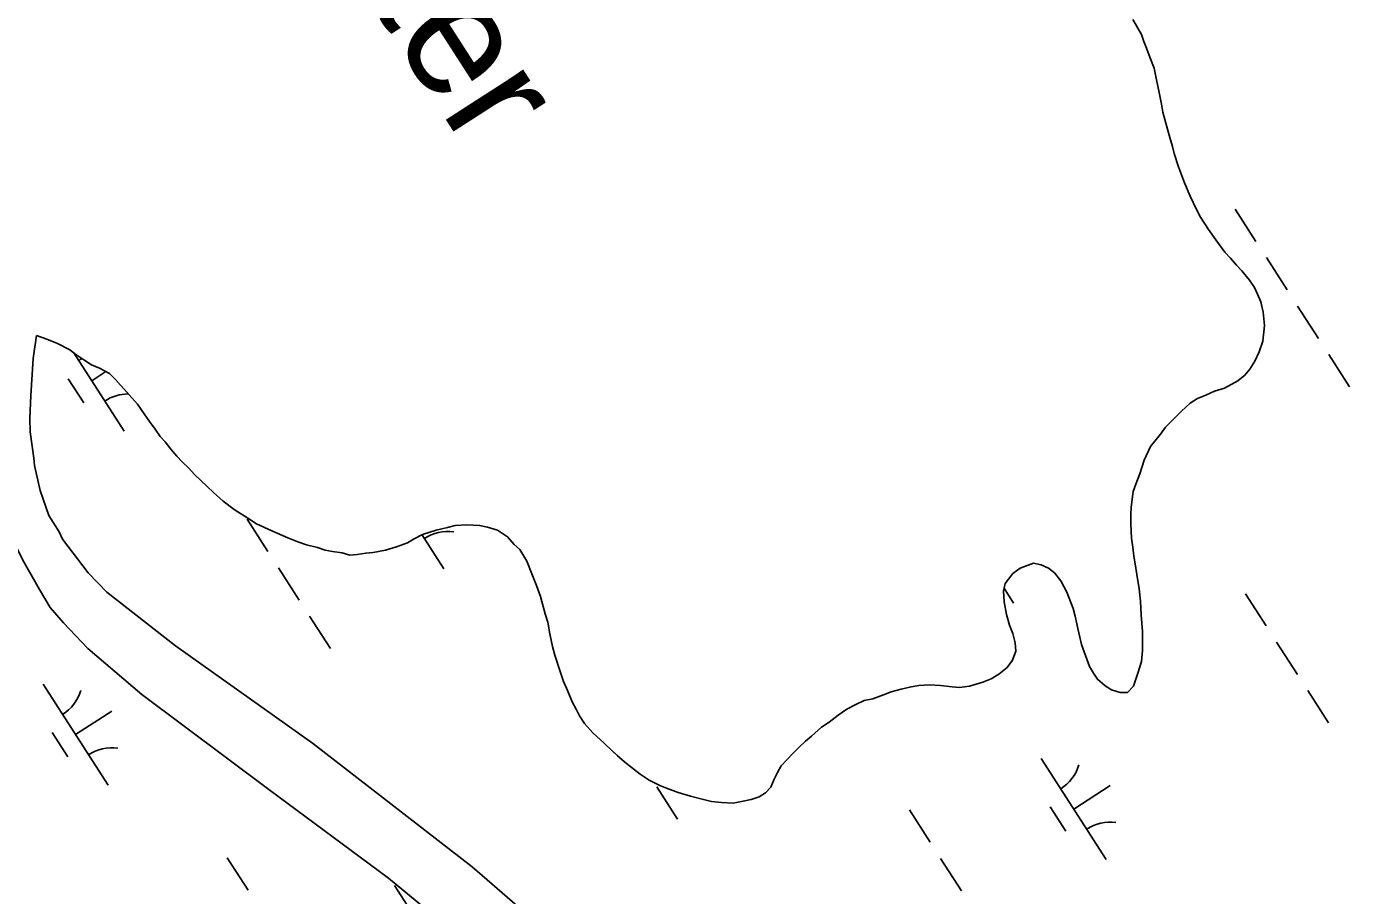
# Model space of a CAD drawing. Extents: x 3937982 to 3958556, y 219448 to 241894.
# Drawn here: x 3947629 to 3948180, y 227318 to 227680 of the extents above; entities that cross this region are included whole.
import ezdxf

# ---------------------------------------------------------------- set-up
doc = ezdxf.new("R2010")
doc.units = 0
for name, color, linetype in [('V-RIVR-IDEN', 7, 'Continuous'), ('V-TOPO-SHOR', 7, 'Continuous'), ('V-WETL-SWMP', 7, 'Continuous')]:
    doc.layers.add(name, color=color, linetype=linetype)

msp = doc.modelspace()

# ---------------------------------------------------------------- linework, layer by layer
at = {"layer": 'V-TOPO-SHOR'}
for points in [[(3948089.542, 227683.216), (3948093.077, 227677.002), (3948094.034, 227674.002), (3948095.219, 227671.235), (3948096.647, 227667.547), (3948098.314, 227662.933), (3948099.289, 227658.081)], [(3948099.289, 227658.081), (3948100.499, 227652.768), (3948101.476, 227647.917), (3948101.972, 227644.681), (3948103.176, 227640.063), (3948104.857, 227634.06), (3948106.051, 227630.367), (3948106.776, 227627.365), (3948108.454, 227621.827), (3948111.067, 227615.139), (3948113.438, 227609.607), (3948116.041, 227604.077), (3948117.694, 227600.854), (3948120.987, 227595.793), (3948124.041, 227591.425), (3948127.797, 227586.37), (3948130.138, 227583.847), (3948132.712, 227580.863), (3948134.819, 227578.569), (3948138.1, 227574.668), (3948140.216, 227571.68), (3948141.4, 227568.913), (3948142.821, 227565.685), (3948143.792, 227561.297), (3948144.312, 227555.747), (3948143.683, 227549.256), (3948142.106, 227544.843), (3948140.296, 227540.888), (3948138.244, 227537.628), (3948136.188, 227535.06), (3948133.202, 227532.715), (3948127.676, 227529.649), (3948123.521, 227528.449), (3948119.832, 227526.792), (3948116.375, 227525.366), (3948113.383, 227523.484), (3948109.713, 227520.206), (3948106.506, 227516.933), (3948103.067, 227513.425), (3948101.013, 227510.627), (3948096.899, 227505.491), (3948094.179, 227499.676), (3948092.383, 227494.102), (3948090.808, 227489.686), (3948089.68, 227486.665), (3948088.819, 227480.175), (3948088.619, 227477.163), (3948088.658, 227473.228), (3948088.95, 227467.211), (3948089.45, 227463.513), (3948089.952, 227459.812), (3948090.448, 227456.576), (3948091.187, 227452.185), (3948092.174, 227446.176), (3948092.688, 227441.089), (3948092.979, 227435.304), (3948093.511, 227428.365), (3948093.544, 227425.123), (3948093.591, 227420.492), (3948093.175, 227415.86), (3948091.605, 227410.982), (3948089.806, 227405.638), (3948087.285, 227403.066), (3948084.277, 227403.035), (3948080.56, 227404.156), (3948077.998, 227405.751), (3948074.727, 227408.495), (3948073.083, 227411.025), (3948071.434, 227413.787), (3948069.767, 227418.399), (3948068.1, 227423.014), (3948067.375, 227426.016), (3948066.642, 227429.713), (3948065.433, 227434.794), (3948064.706, 227438.027), (3948062.093, 227444.714), (3948059.496, 227449.55), (3948056.918, 227452.765), (3948054.349, 227454.823), (3948051.327, 227456.181), (3948048.078, 227456.842), (3948042.545, 227454.702), (3948039.555, 227452.591), (3948036.358, 227448.39), (3948035.692, 227445.374), (3948035.971, 227440.745), (3948036.952, 227435.431), (3948038.154, 227431.046), (3948039.577, 227427.587), (3948040.544, 227423.661), (3948040.808, 227420.191), (3948039.458, 227416.472), (3948037.175, 227413.439), (3948033.728, 227410.627), (3948030.507, 227408.741), (3948027.05, 227407.318), (3948021.51, 227405.642), (3948017.348, 227405.137), (3948014.336, 227405.337), (3948009.468, 227405.982), (3948004.837, 227406.167)], [(3947633.072, 227551.71), (3947631.724, 227542.062), (3947630.715, 227526.669), (3947630.346, 227517.111), (3947630.401, 227511.518), (3947631.911, 227500.58), (3947632.175, 227497.553), (3947634.612, 227487.087), (3947638.212, 227476.636), (3947642.476, 227469.921), (3947643.906, 227466.906), (3947654.537, 227452.798), (3947662.309, 227444.718), (3947690.969, 227422.401), (3947748.012, 227381.959), (3947814.49, 227330.428), (3947853.049, 227297.025)], [(3947680.073, 227515.858), (3947677.958, 227519.077), (3947675.14, 227522.985), (3947672.797, 227525.739), (3947670.689, 227528.033), (3947668.113, 227531.017), (3947666.006, 227533.311), (3947663.433, 227535.83), (3947659.243, 227538.103), (3947655.989, 227539.459), (3947652.726, 227541.511), (3947649.464, 227543.792), (3947646.898, 227545.617), (3947641.778, 227548.343), (3947637.36, 227550.151), (3947633.072, 227551.71)], [(3948004.837, 227406.167), (3948000.44, 227405.89), (3947997.204, 227405.397), (3947993.047, 227404.428), (3947988.891, 227403.228), (3947985.662, 227402.038), (3947981.281, 227400.373), (3947977.584, 227399.642), (3947974.127, 227397.985), (3947970.443, 227396.097), (3947966.765, 227393.512), (3947963.089, 227390.696), (3947959.869, 227388.581), (3947955.74, 227384.835), (3947953.215, 227382.725), (3947950.692, 227380.384), (3947947.942, 227377.579), (3947945.42, 227375.006), (3947943.133, 227372.436), (3947941.539, 227369.643), (3947940.18, 227366.851), (3947938.824, 227363.597), (3947936.532, 227361.256), (3947934.003, 227359.612), (3947930.542, 227358.42), (3947926.614, 227357.684), (3947923.148, 227356.955), (3947918.284, 227357.138), (3947914.113, 227357.557), (3947909.703, 227358.672), (3947905.294, 227359.784), (3947900.184, 227361.352), (3947895.304, 227363.155), (3947892.514, 227364.285), (3947888.093, 227366.554), (3947884.363, 227369.063), (3947878.762, 227373.407), (3947875.027, 227376.61), (3947872.69, 227378.668), (3947869.415, 227381.877), (3947864.742, 227386.227), (3947861.229, 227390.129), (3947859.114, 227393.348), (3947857.696, 227396.111), (3947856.279, 227398.876), (3947853.672, 227404.868), (3947852.486, 227407.635), (3947851.057, 227411.788), (3947848.904, 227418.479), (3947847.942, 227422.174), (3947846.729, 227427.486), (3947845.986, 227432.34), (3947844.794, 227435.801), (3947844.069, 227438.804), (3947842.869, 227442.959), (3947841.202, 227447.571), (3947839.299, 227452.415), (3947837.163, 227457.719), (3947834.337, 227462.55), (3947832, 227464.611), (3947829.19, 227467.824), (3947824.996, 227470.56), (3947820.814, 227471.905), (3947817.566, 227472.567), (3947812.239, 227472.745), (3947807.381, 227472.465), (3947804.147, 227471.738), (3947799.529, 227470.533), (3947793.758, 227468.854), (3947790.305, 227466.968), (3947787.542, 227465.317), (3947782.93, 227463.65), (3947778.314, 227462.214), (3947773.231, 227461.237), (3947770.224, 227460.975), (3947766.524, 227460.476), (3947763.517, 227460.213), (3947760.267, 227461.106), (3947756.324, 227461.762), (3947753.312, 227462.194), (3947750.058, 227463.318), (3947745.417, 227464.428), (3947741.931, 227465.784), (3947737.747, 227467.361), (3947731.003, 227470.302), (3947724.724, 227473.249), (3947720.996, 227475.526), (3947715.403, 227479.174), (3947710.738, 227482.598), (3947706.765, 227486.264), (3947704.193, 227488.783), (3947701.622, 227491.073), (3947698.817, 227493.821), (3947696.478, 227496.344), (3947693.67, 227499.095), (3947691.565, 227501.388), (3947688.986, 227504.372), (3947686.641, 227507.358), (3947684.536, 227509.652), (3947682.42, 227512.64), (3947680.073, 227515.858)], [(3947805.665, 227304.236), (3947779.577, 227325.646), (3947729.795, 227362.665), (3947676.954, 227402.216), (3947654.387, 227421.332), (3947644.26, 227431.951), (3947638.833, 227438.421), (3947634.329, 227445.834), (3947627.448, 227458.116), (3947621.736, 227469.712), (3947617.163, 227484.116)]]:
    msp.add_lwpolyline(points, dxfattribs=at)
at = {"layer": 'V-WETL-SWMP'}
for p, q in [((3948093.078, 227677.002), (3948089.542, 227683.217)), ((3948094.034, 227674.002), (3948093.078, 227677.002)), ((3948095.22, 227671.236), (3948094.034, 227674.002)), ((3948096.646, 227667.546), (3948095.22, 227671.236)), ((3948098.314, 227662.933), (3948096.646, 227667.546)), ((3948099.289, 227658.081), (3948098.314, 227662.933)), ((3948100.5, 227652.769), (3948099.289, 227658.081)), ((3948101.475, 227647.917), (3948100.5, 227652.769)), ((3948101.971, 227644.681), (3948101.475, 227647.917)), ((3948103.175, 227640.063), (3948101.971, 227644.681)), ((3948104.857, 227634.06), (3948103.175, 227640.063)), ((3948106.052, 227630.368), (3948104.857, 227634.06)), ((3948106.776, 227627.366), (3948106.052, 227630.368)), ((3948108.453, 227621.827), (3948106.776, 227627.366)), ((3948111.067, 227615.139), (3948108.453, 227621.827)), ((3948113.439, 227609.607), (3948111.067, 227615.139)), ((3948116.041, 227604.077), (3948113.439, 227609.607)), ((3948117.694, 227600.853), (3948116.041, 227604.077)), ((3948120.987, 227595.793), (3948117.694, 227600.853)), ((3948132.091, 227604.276), (3948140.751, 227590.822)), ((3948124.041, 227591.425), (3948120.987, 227595.793)), ((3948127.796, 227586.37), (3948124.041, 227591.425)), ((3948130.137, 227583.847), (3948127.796, 227586.37)), ((3948145.081, 227584.095), (3948153.74, 227570.641)), ((3948132.713, 227580.863), (3948130.137, 227583.847)), ((3948134.82, 227578.57), (3948132.713, 227580.863)), ((3948138.101, 227574.667), (3948134.82, 227578.57)), ((3948140.215, 227571.679), (3948138.101, 227574.667)), ((3948141.4, 227568.913), (3948140.215, 227571.679)), ((3948142.822, 227565.686), (3948141.4, 227568.913)), ((3948143.792, 227561.297), (3948142.822, 227565.686)), ((3948158.07, 227563.914), (3948166.73, 227550.46)), ((3948144.312, 227555.746), (3948143.792, 227561.297)), ((3947631.724, 227542.062), (3947633.072, 227551.71)), ((3947633.072, 227551.71), (3947637.36, 227550.151)), ((3948143.683, 227549.257), (3948144.312, 227555.746)), ((3947637.36, 227550.151), (3947641.777, 227548.344)), ((3947641.777, 227548.344), (3947646.898, 227545.618)), ((3947646.898, 227545.618), (3947649.463, 227543.792)), ((3948142.107, 227544.843), (3948143.683, 227549.257)), ((3947630.715, 227526.669), (3947631.724, 227542.062)), ((3947648.55, 227544.442), (3947669.588, 227511.757)), ((3947649.463, 227543.792), (3947652.727, 227541.51)), ((3947652.727, 227541.51), (3947655.989, 227539.459)), ((3948138.244, 227537.627), (3948140.295, 227540.889)), ((3948140.295, 227540.889), (3948142.107, 227544.843)), ((3948171.06, 227543.733), (3948179.72, 227530.28)), ((3947655.989, 227539.459), (3947659.244, 227538.103)), ((3947656.057, 227532.779), (3947662.003, 227536.606)), ((3947659.244, 227538.103), (3947663.434, 227535.83)), ((3947663.434, 227535.83), (3947666.006, 227533.31)), ((3948133.201, 227532.714), (3948136.187, 227535.059)), ((3948136.187, 227535.059), (3948138.244, 227537.627)), ((3947646.322, 227533.648), (3947652.817, 227523.558)), ((3947666.006, 227533.31), (3947668.113, 227531.016)), ((3947668.113, 227531.016), (3947670.69, 227528.032)), ((3948123.52, 227528.449), (3948127.676, 227529.649)), ((3948127.676, 227529.649), (3948133.201, 227532.714)), ((3947630.345, 227517.11), (3947630.715, 227526.669)), ((3947670.69, 227528.032), (3947672.797, 227525.739)), ((3947672.797, 227525.739), (3947675.14, 227522.984)), ((3948109.713, 227520.206), (3948113.384, 227523.485)), ((3948113.384, 227523.485), (3948116.375, 227525.367)), ((3948116.375, 227525.367), (3948119.833, 227526.791)), ((3948119.833, 227526.791), (3948123.52, 227528.449)), ((3947675.14, 227522.984), (3947677.957, 227519.077)), ((3947677.957, 227519.077), (3947680.073, 227515.857)), ((3948106.505, 227516.933), (3948109.713, 227520.206)), ((3947630.402, 227511.517), (3947630.345, 227517.11)), ((3947680.073, 227515.857), (3947682.421, 227512.64)), ((3947682.421, 227512.64), (3947684.535, 227509.652)), ((3948101.013, 227510.626), (3948103.068, 227513.425)), ((3948103.068, 227513.425), (3948106.505, 227516.933)), ((3947631.911, 227500.579), (3947630.402, 227511.517)), ((3947684.535, 227509.652), (3947686.642, 227507.358)), ((3947686.642, 227507.358), (3947688.987, 227504.372)), ((3948096.898, 227505.491), (3948101.013, 227510.626)), ((3947688.987, 227504.372), (3947691.564, 227501.388)), ((3948094.178, 227499.676), (3948096.898, 227505.491)), ((3947632.175, 227497.552), (3947631.911, 227500.579)), ((3947634.611, 227487.088), (3947632.175, 227497.552)), ((3947691.564, 227501.388), (3947693.671, 227499.095)), ((3947693.671, 227499.095), (3947696.477, 227496.345)), ((3947696.477, 227496.345), (3947698.817, 227493.822)), ((3948092.383, 227494.102), (3948094.178, 227499.676)), ((3947698.817, 227493.822), (3947701.623, 227491.072)), ((3947701.623, 227491.072), (3947704.193, 227488.783)), ((3948090.807, 227489.687), (3948092.383, 227494.102)), ((3947638.213, 227476.637), (3947634.611, 227487.088)), ((3947704.193, 227488.783), (3947706.765, 227486.263)), ((3947706.765, 227486.263), (3947710.738, 227482.599)), ((3948088.82, 227480.175), (3948089.68, 227486.666)), ((3948089.68, 227486.666), (3948090.807, 227489.687)), ((3947710.738, 227482.599), (3947715.403, 227479.173)), ((3948088.618, 227477.163), (3948088.82, 227480.175)), ((3947642.476, 227469.921), (3947638.213, 227476.637)), ((3947715.403, 227479.173), (3947720.996, 227475.526)), ((3947720.789, 227475.105), (3947729.449, 227461.651)), ((3947720.996, 227475.526), (3947724.723, 227473.248)), ((3948088.658, 227473.228), (3948088.618, 227477.163)), ((3947643.905, 227466.906), (3947642.476, 227469.921)), ((3947724.723, 227473.248), (3947731.004, 227470.302)), ((3947731.004, 227470.302), (3947737.747, 227467.361)), ((3947790.304, 227466.967), (3947793.758, 227468.854)), ((3947793.531, 227468.73), (3947802.718, 227454.459)), ((3947793.758, 227468.854), (3947799.529, 227470.533)), ((3947799.529, 227470.533), (3947804.147, 227471.737)), ((3947804.147, 227471.737), (3947807.381, 227472.464)), ((3947807.381, 227472.464), (3947812.239, 227472.745)), ((3947812.239, 227472.745), (3947817.566, 227472.567)), ((3947817.566, 227472.567), (3947820.814, 227471.906)), ((3947820.814, 227471.906), (3947824.995, 227470.559)), ((3947824.995, 227470.559), (3947829.19, 227467.823)), ((3948088.951, 227467.212), (3948088.658, 227473.228)), ((3947654.536, 227452.797), (3947643.905, 227466.906)), ((3947737.747, 227467.361), (3947741.931, 227465.783)), ((3947741.931, 227465.783), (3947745.417, 227464.429)), ((3947745.417, 227464.429), (3947750.058, 227463.318)), ((3947750.058, 227463.318), (3947753.311, 227462.194)), ((3947778.314, 227462.215), (3947782.93, 227463.651)), ((3947782.93, 227463.651), (3947787.543, 227465.318)), ((3947787.543, 227465.318), (3947790.304, 227466.967)), ((3947829.19, 227467.823), (3947832, 227464.611)), ((3947832, 227464.611), (3947834.336, 227462.551)), ((3948089.451, 227463.513), (3948088.951, 227467.212)), ((3948089.952, 227459.813), (3948089.451, 227463.513)), ((3947627.447, 227458.116), (3947634.33, 227445.834)), ((3947753.311, 227462.194), (3947756.325, 227461.761)), ((3947756.325, 227461.761), (3947760.267, 227461.106)), ((3947760.267, 227461.106), (3947763.518, 227460.213)), ((3947763.518, 227460.213), (3947766.524, 227460.475)), ((3947766.524, 227460.475), (3947770.224, 227460.976)), ((3947770.224, 227460.976), (3947773.231, 227461.238)), ((3947773.231, 227461.238), (3947778.314, 227462.215)), ((3947834.336, 227462.551), (3947837.163, 227457.718)), ((3947837.163, 227457.718), (3947839.3, 227452.414)), ((3948090.447, 227456.577), (3948089.952, 227459.813)), ((3947662.308, 227444.719), (3947654.536, 227452.797)), ((3947733.779, 227454.924), (3947742.439, 227441.47)), ((3947839.3, 227452.414), (3947841.202, 227447.572)), ((3948036.357, 227448.39), (3948039.555, 227452.59)), ((3948039.555, 227452.59), (3948042.544, 227454.703)), ((3948042.544, 227454.703), (3948048.078, 227456.843)), ((3948048.078, 227456.843), (3948051.326, 227456.181)), ((3948051.326, 227456.181), (3948054.35, 227454.823)), ((3948054.35, 227454.823), (3948056.917, 227452.765)), ((3948056.917, 227452.765), (3948059.496, 227449.55)), ((3948091.186, 227452.186), (3948090.447, 227456.577)), ((3948092.173, 227446.177), (3948091.186, 227452.186)), ((3947841.202, 227447.572), (3947842.869, 227442.959)), ((3948035.693, 227445.374), (3948036.357, 227448.39)), ((3948035.913, 227446.372), (3948039.853, 227440.25)), ((3948059.496, 227449.55), (3948062.092, 227444.715)), ((3947634.33, 227445.834), (3947638.833, 227438.421)), ((3947690.968, 227422.402), (3947662.308, 227444.719)), ((3947842.869, 227442.959), (3947844.068, 227438.804)), ((3948035.971, 227440.746), (3948035.693, 227445.374)), ((3948062.092, 227444.715), (3948064.706, 227438.027)), ((3948092.688, 227441.089), (3948092.173, 227446.177)), ((3948092.978, 227435.304), (3948092.688, 227441.089)), ((3948136.352, 227444.145), (3948145.011, 227430.692)), ((3947638.833, 227438.421), (3947644.259, 227431.951)), ((3947844.068, 227438.804), (3947844.793, 227435.801)), ((3947844.793, 227435.801), (3947845.986, 227432.341)), ((3948036.951, 227435.431), (3948035.971, 227440.746)), ((3948038.153, 227431.045), (3948036.951, 227435.431)), ((3948064.706, 227438.027), (3948065.433, 227434.794)), ((3947644.259, 227431.951), (3947654.388, 227421.332)), ((3947746.769, 227434.743), (3947755.429, 227421.289)), ((3947845.986, 227432.341), (3947846.73, 227427.487)), ((3948039.577, 227427.587), (3948038.153, 227431.045)), ((3948065.433, 227434.794), (3948066.642, 227429.713)), ((3948093.511, 227428.364), (3948092.978, 227435.304)), ((3947846.73, 227427.487), (3947847.941, 227422.174)), ((3948040.543, 227423.661), (3948039.577, 227427.587)), ((3948066.642, 227429.713), (3948067.374, 227426.016)), ((3948067.374, 227426.016), (3948068.099, 227423.014)), ((3948093.544, 227425.123), (3948093.511, 227428.364)), ((3948093.591, 227420.493), (3948093.544, 227425.123)), ((3947654.388, 227421.332), (3947676.955, 227402.217)), ((3947748.011, 227381.96), (3947690.968, 227422.402)), ((3947847.941, 227422.174), (3947848.904, 227418.48)), ((3948039.458, 227416.473), (3948040.809, 227420.191)), ((3948040.809, 227420.191), (3948040.543, 227423.661)), ((3948068.099, 227423.014), (3948069.766, 227418.4)), ((3948093.175, 227415.859), (3948093.591, 227420.493)), ((3948149.341, 227423.965), (3948158.001, 227410.511)), ((3947848.904, 227418.48), (3947851.056, 227411.788)), ((3948033.729, 227410.627), (3948037.174, 227413.44)), ((3948037.174, 227413.44), (3948039.458, 227416.473)), ((3948069.766, 227418.4), (3948071.434, 227413.787)), ((3948071.434, 227413.787), (3948073.082, 227411.025)), ((3948091.604, 227410.981), (3948093.175, 227415.859)), ((3947851.056, 227411.788), (3947852.487, 227407.635)), ((3948027.049, 227407.318), (3948030.507, 227408.742)), ((3948030.507, 227408.742), (3948033.729, 227410.627)), ((3948073.082, 227411.025), (3948074.728, 227408.496)), ((3948074.728, 227408.496), (3948077.997, 227405.75)), ((3948089.806, 227405.638), (3948091.604, 227410.981)), ((3947635.788, 227406.472), (3947662.85, 227364.429)), ((3947852.487, 227407.635), (3947853.672, 227404.869)), ((3947853.672, 227404.869), (3947856.28, 227398.876)), ((3947985.662, 227402.038), (3947988.891, 227403.228)), ((3947988.891, 227403.228), (3947993.046, 227404.428)), ((3947993.046, 227404.428), (3947997.204, 227405.396)), ((3947997.204, 227405.396), (3948000.44, 227405.891)), ((3948000.44, 227405.891), (3948004.836, 227406.167)), ((3948004.836, 227406.167), (3948009.468, 227405.983)), ((3948009.468, 227405.983), (3948014.336, 227405.338)), ((3948014.336, 227405.338), (3948017.348, 227405.137)), ((3948017.348, 227405.137), (3948021.51, 227405.642)), ((3948021.51, 227405.642), (3948027.049, 227407.318)), ((3948077.997, 227405.75), (3948080.56, 227404.156)), ((3948080.56, 227404.156), (3948084.276, 227403.036)), ((3948084.276, 227403.036), (3948087.285, 227403.066)), ((3948087.285, 227403.066), (3948089.806, 227405.638)), ((3948162.331, 227403.784), (3948170.991, 227390.33)), ((3947676.955, 227402.217), (3947729.794, 227362.665)), ((3947856.28, 227398.876), (3947857.697, 227396.112)), ((3947970.443, 227396.096), (3947974.128, 227397.985)), ((3947974.128, 227397.985), (3947977.584, 227399.641)), ((3947977.584, 227399.641), (3947981.28, 227400.373)), ((3947981.28, 227400.373), (3947985.662, 227402.038)), ((3947649.319, 227385.451), (3947664.455, 227395.193)), ((3947857.697, 227396.112), (3947859.114, 227393.348)), ((3947859.114, 227393.348), (3947861.23, 227390.129)), ((3947963.089, 227390.697), (3947966.765, 227393.512)), ((3947966.765, 227393.512), (3947970.443, 227396.096)), ((3947639.584, 227386.32), (3947646.079, 227376.229)), ((3947861.23, 227390.129), (3947864.742, 227386.228)), ((3947864.742, 227386.228), (3947869.416, 227381.877)), ((3947955.74, 227384.834), (3947959.869, 227388.58)), ((3947959.869, 227388.58), (3947963.089, 227390.697)), ((3947814.489, 227330.427), (3947748.011, 227381.96)), ((3947869.416, 227381.877), (3947872.69, 227378.669)), ((3947947.942, 227377.579), (3947950.692, 227380.385)), ((3947950.692, 227380.385), (3947953.215, 227382.725)), ((3947953.215, 227382.725), (3947955.74, 227384.834)), ((3947872.69, 227378.669), (3947875.026, 227376.609)), ((3947875.026, 227376.609), (3947878.763, 227373.406)), ((3947943.132, 227372.437), (3947945.421, 227375.007)), ((3947945.421, 227375.007), (3947947.942, 227377.579)), ((3948051.35, 227375.513), (3948078.413, 227333.47)), ((3947878.763, 227373.406), (3947884.363, 227369.064)), ((3947940.179, 227366.851), (3947941.54, 227369.643)), ((3947941.54, 227369.643), (3947943.132, 227372.437)), ((3947884.363, 227369.064), (3947888.092, 227366.555)), ((3947888.092, 227366.555), (3947892.514, 227364.285)), ((3947892.514, 227364.285), (3947895.304, 227363.155)), ((3947938.823, 227363.596), (3947940.179, 227366.851)), ((3948064.882, 227354.491), (3948080.017, 227364.234)), ((3947729.794, 227362.665), (3947779.578, 227325.646)), ((3947891.326, 227363.674), (3947899.986, 227350.221)), ((3947895.304, 227363.155), (3947900.184, 227361.353)), ((3947900.184, 227361.353), (3947905.293, 227359.784)), ((3947905.293, 227359.784), (3947909.703, 227358.671)), ((3947909.703, 227358.671), (3947914.113, 227357.558)), ((3947926.613, 227357.684), (3947930.541, 227358.419)), ((3947930.541, 227358.419), (3947934.002, 227359.611)), ((3947934.002, 227359.611), (3947936.532, 227361.257)), ((3947936.532, 227361.257), (3947938.823, 227363.596)), ((3947914.113, 227357.558), (3947918.284, 227357.137)), ((3947918.284, 227357.137), (3947923.148, 227356.955)), ((3947923.148, 227356.955), (3947926.613, 227357.684)), ((3947996.484, 227354.116), (3948005.144, 227340.662)), ((3948055.146, 227355.361), (3948061.641, 227345.27)), ((3947712.489, 227334.187), (3947721.149, 227320.733)), ((3948009.474, 227333.935), (3948018.134, 227320.481)), ((3947779.578, 227325.646), (3947805.665, 227304.235)), ((3947853.049, 227297.024), (3947814.489, 227330.427)), ((3947782.15, 227322.63), (3947788.645, 227312.539))]:
    msp.add_line(p, q, dxfattribs=at)
for centre, start, end in [((3947641.307, 227556.133), 301.99668, 307.05796), ((3947671.207, 227509.681), 89.50471, 123.54034), ((3947804.336, 227452.383), 81.99668, 123.54034), ((3947634.569, 227408.805), 301.99668, 343.54034), ((3947664.469, 227362.353), 81.99668, 123.54034), ((3948050.131, 227377.846), 301.99668, 343.54034), ((3948080.031, 227331.394), 81.99668, 123.54034)]:
    msp.add_arc(centre, 17.623, start, end, dxfattribs=at)

# ---------------------------------------------------------------- texts
at = {"layer": 'V-RIVR-IDEN'}
msp.add_text('Water', height=49.9999, rotation=302.76856, dxfattribs=at).set_placement((3947716.517, 227776.609))

doc.saveas('drawing.dxf')
